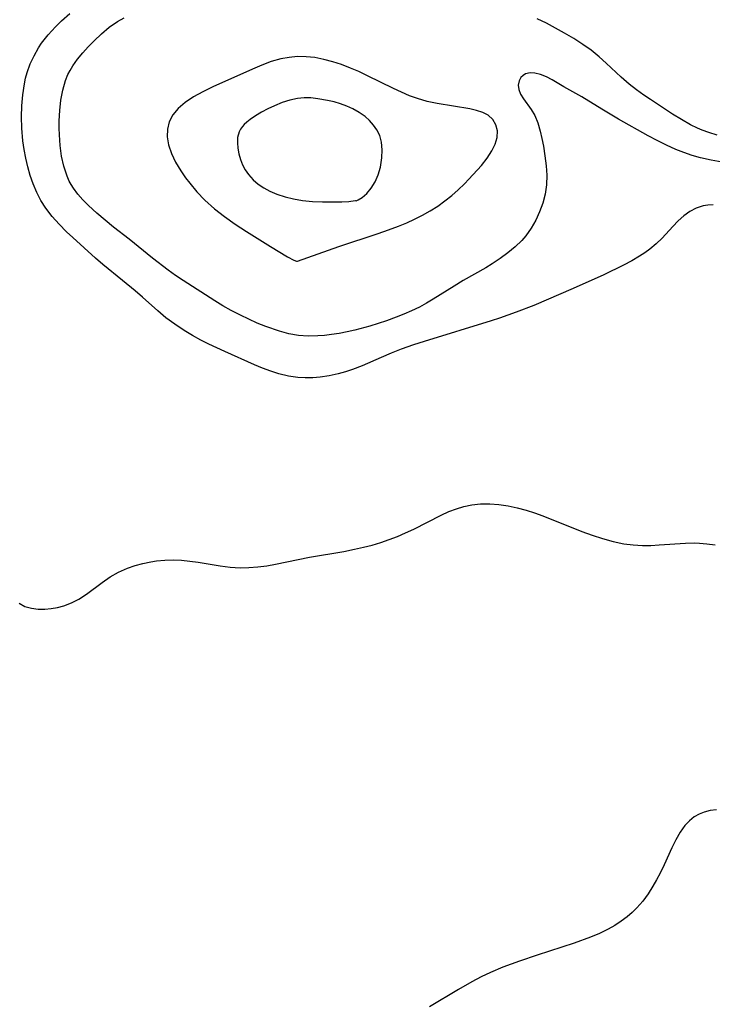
# Model space of a CAD drawing. Header units: inches. Extents: x 1073367 to 1082519, y 1569854 to 1574957.
# Tile 507 of 565: x 1080820 to 1080941, y 1573101 to 1573272. Entities that reach past the tile are written whole.
import ezdxf

# ---------------------------------------------------------------- set-up
doc = ezdxf.new("R2010")
doc.units = ezdxf.units.IN
doc.header["$MEASUREMENT"] = 0
doc.layers.add('CGG_CurvaNivelLidar_v1', color=7, linetype='Continuous', lineweight=30, true_color=0x008008)

msp = doc.modelspace()

# ---------------------------------------------------------------- linework, layer by layer
at = {"layer": 'CGG_CurvaNivelLidar_v1'}
for points in [[(1080940.7681, 1573240.1896, 72.5), (1080939.8874, 1573240.158, 72.5), (1080939.0315, 1573240.0277, 72.5), (1080937.8537, 1573239.642, 72.5), (1080936.7346, 1573239.0532, 72.5), (1080935.6758, 1573238.3015, 72.5), (1080934.6817, 1573237.4184, 72.5), (1080933.7536, 1573236.44, 72.5), (1080931.8973, 1573234.3765, 72.5), (1080930.8864, 1573233.3993, 72.5), (1080929.7877, 1573232.4879, 72.5), (1080928.9103, 1573231.86, 72.5), (1080927.9915, 1573231.2686, 72.5), (1080926.6275, 1573230.4695, 72.5), (1080925.2129, 1573229.7087, 72.5), (1080921.7566, 1573228.0184, 72.5), (1080916.4529, 1573225.6172, 72.5), (1080909.5866, 1573222.669, 72.5), (1080906.5123, 1573221.5028, 72.5), (1080903.6302, 1573220.4937, 72.5), (1080902.1799, 1573220.0183, 72.5), (1080890.4962, 1573216.4451, 72.5), (1080888.6376, 1573215.8352, 72.5), (1080886.5438, 1573215.0855, 72.5), (1080884.7678, 1573214.3933, 72.5), (1080883.0238, 1573213.6669, 72.5), (1080879.7333, 1573212.2052, 72.5), (1080878.0553, 1573211.5481, 72.5), (1080876.8087, 1573211.146, 72.5), (1080875.5443, 1573210.8009, 72.5), (1080873.9834, 1573210.4502, 72.5), (1080872.4068, 1573210.2012, 72.5), (1080871.1272, 1573210.0959, 72.5), (1080869.843, 1573210.0794, 72.5), (1080868.5593, 1573210.1541, 72.5), (1080866.9008, 1573210.3914, 72.5), (1080865.2606, 1573210.7786, 72.5), (1080863.8312, 1573211.2361, 72.5), (1080862.4159, 1573211.7752, 72.5), (1080861.0079, 1573212.3683, 72.5), (1080855.8251, 1573214.6896, 72.5), (1080853.0542, 1573215.9845, 72.5), (1080851.6926, 1573216.6716, 72.5), (1080850.2025, 1573217.487, 72.5), (1080848.7501, 1573218.355, 72.5), (1080847.143, 1573219.4166, 72.5), (1080845.6102, 1573220.5648, 72.5), (1080844.1772, 1573221.7882, 72.5), (1080841.524, 1573224.16, 72.5), (1080840.2517, 1573225.2504, 72.5), (1080838.0507, 1573227.0535, 72.5), (1080834.6038, 1573229.7947, 72.5), (1080833.3255, 1573230.8977, 72.5), (1080829.3923, 1573234.5162, 72.5), (1080828.3359, 1573235.5214, 72.5), (1080827.0328, 1573236.8302, 72.5), (1080825.8077, 1573238.1911, 72.5), (1080824.6995, 1573239.6302, 72.5), (1080823.8584, 1573240.9651, 72.5), (1080823.1308, 1573242.369, 72.5), (1080822.5118, 1573243.8312, 72.5), (1080822.0089, 1573245.3071, 72.5), (1080821.5881, 1573246.8195, 72.5), (1080821.2441, 1573248.3065, 72.5), (1080820.9583, 1573249.8122, 72.5), (1080820.7334, 1573251.3319, 72.5), (1080820.5267, 1573253.5526, 72.5), (1080820.4686, 1573255.5175, 72.5), (1080820.5221, 1573257.4515, 72.5), (1080820.6888, 1573259.368, 72.5), (1080820.9837, 1573261.2534, 72.5), (1080821.2055, 1573262.2524, 72.5), (1080821.4789, 1573263.2345, 72.5), (1080822.0107, 1573264.7084, 72.5), (1080822.6665, 1573266.1308, 72.5), (1080823.4372, 1573267.496, 72.5), (1080823.9722, 1573268.3093, 72.5), (1080825.118, 1573269.7839, 72.5), (1080826.3921, 1573271.1754, 72.5), (1080827.4512, 1573272.2173, 72.5), (1080828.8877, 1573273.5191, 72.5)], [(1080942.3527, 1573247.6375, 72), (1080940.4494, 1573247.976, 72), (1080938.5697, 1573248.4012, 72), (1080937.1105, 1573248.8077, 72), (1080935.6743, 1573249.2811, 72), (1080934.2657, 1573249.8263, 72), (1080932.648, 1573250.5611, 72), (1080931.0613, 1573251.3689, 72), (1080929.493, 1573252.217, 72), (1080924.3329, 1573255.1061, 72), (1080921.4246, 1573256.8359, 72), (1080917.9373, 1573259.0203, 72), (1080914.8098, 1573260.7348, 72), (1080912.7672, 1573261.9599, 72), (1080911.7894, 1573262.4847, 72), (1080910.7602, 1573262.9014, 72), (1080909.7704, 1573263.1405, 72), (1080908.9809, 1573263.1792, 72), (1080908.158, 1573262.9917, 72), (1080907.7147, 1573262.7335, 72), (1080907.3583, 1573262.3829, 72), (1080907.0164, 1573261.7552, 72), (1080906.8815, 1573261.0278, 72), (1080906.9695, 1573260.2522, 72), (1080907.3, 1573259.443, 72), (1080907.8089, 1573258.6236, 72), (1080909.1191, 1573256.8069, 72), (1080909.7526, 1573255.7325, 72), (1080910.2656, 1573254.4567, 72), (1080910.6728, 1573253.0473, 72), (1080910.9855, 1573251.7559, 72), (1080911.263, 1573250.4091, 72), (1080911.5366, 1573248.7204, 72), (1080911.7329, 1573247.0024, 72), (1080911.8313, 1573245.3416, 72), (1080911.7837, 1573243.6884, 72), (1080911.544, 1573242.0848, 72), (1080911.1326, 1573240.5063, 72), (1080910.5918, 1573238.9989, 72), (1080909.9255, 1573237.5382, 72), (1080909.1351, 1573236.1411, 72), (1080908.213, 1573234.8286, 72), (1080907.5229, 1573234.0182, 72), (1080906.3648, 1573232.8783, 72), (1080905.1003, 1573231.8259, 72), (1080903.7558, 1573230.8449, 72), (1080902.3516, 1573229.9242, 72), (1080901.2215, 1573229.2393, 72), (1080897.3013, 1573227.0154, 72), (1080895.7097, 1573226.0741, 72), (1080892.114, 1573223.7673, 72), (1080890.9251, 1573223.0687, 72), (1080889.7049, 1573222.4163, 72), (1080888.3334, 1573221.7588, 72), (1080886.9896, 1573221.1746, 72), (1080885.6244, 1573220.6293, 72), (1080883.9917, 1573220.0309, 72), (1080881.0527, 1573219.0777, 72), (1080878.4552, 1573218.3785, 72), (1080877.0994, 1573218.0818, 72), (1080875.7403, 1573217.8314, 72), (1080874.3813, 1573217.6264, 72), (1080873.2039, 1573217.488, 72), (1080872.0297, 1573217.3952, 72), (1080870.3388, 1573217.364, 72), (1080868.6629, 1573217.482, 72), (1080866.9941, 1573217.7747, 72), (1080865.3438, 1573218.2116, 72), (1080862.9686, 1573219.0323, 72), (1080861.4882, 1573219.6324, 72), (1080860.0215, 1573220.284, 72), (1080858.5716, 1573220.9813, 72), (1080856.9345, 1573221.8352, 72), (1080855.5112, 1573222.6437, 72), (1080854.1178, 1573223.4942, 72), (1080848.5762, 1573227.0459, 72), (1080847.2757, 1573227.9226, 72), (1080845.9945, 1573228.8382, 72), (1080843.2574, 1573230.9227, 72), (1080839.1872, 1573234.2194, 72), (1080836.5121, 1573236.3244, 72), (1080835.0262, 1573237.5289, 72), (1080833.5722, 1573238.7616, 72), (1080832.1071, 1573240.0991, 72), (1080831.1589, 1573241.0588, 72), (1080830.2829, 1573242.061, 72), (1080829.5017, 1573243.1178, 72), (1080829.1043, 1573243.7579, 72), (1080828.7951, 1573244.3349, 72), (1080828.4014, 1573245.2162, 72), (1080827.8469, 1573246.9092, 72), (1080827.4641, 1573248.6817, 72), (1080827.2151, 1573250.508, 72), (1080827.076, 1573252.3669, 72), (1080827.0398, 1573253.5474, 72), (1080827.0483, 1573254.8448, 72), (1080827.1455, 1573256.641, 72), (1080827.3486, 1573258.4136, 72), (1080827.6751, 1573260.1445, 72), (1080828.1534, 1573261.8119, 72), (1080828.5665, 1573262.8537, 72), (1080828.9265, 1573263.585, 72), (1080829.4121, 1573264.412, 72), (1080830.2253, 1573265.5654, 72), (1080831.1304, 1573266.6622, 72), (1080832.0989, 1573267.7146, 72), (1080833.106, 1573268.732, 72), (1080834.4081, 1573269.9671, 72), (1080835.7566, 1573271.111, 72), (1080837.1764, 1573272.109, 72), (1080838.3159, 1573272.7304, 72)], [(1080941.5007, 1573252.3379, 71.5), (1080940.0166, 1573252.7918, 71.5), (1080938.8696, 1573253.2113, 71.5), (1080938.0768, 1573253.5452, 71.5), (1080936.8343, 1573254.1499, 71.5), (1080935.262, 1573255.0415, 71.5), (1080933.7235, 1573256.006, 71.5), (1080929.8863, 1573258.5082, 71.5), (1080928.7454, 1573259.2847, 71.5), (1080927.4409, 1573260.2312, 71.5), (1080926.1751, 1573261.2279, 71.5), (1080924.7791, 1573262.4337, 71.5), (1080922.1975, 1573264.8486, 71.5), (1080920.9418, 1573265.9812, 71.5), (1080919.5626, 1573267.0897, 71.5), (1080918.1161, 1573268.1241, 71.5), (1080916.5576, 1573269.1294, 71.5), (1080914.9553, 1573270.081, 71.5), (1080913.3872, 1573270.9543, 71.5), (1080911.7943, 1573271.7874, 71.5), (1080910.1779, 1573272.5733, 71.5)], [(1080820.065, 1573170.8891, 72.5), (1080821.0723, 1573170.3414, 72.5), (1080822.1949, 1573170.0001, 72.5), (1080823.3986, 1573169.8432, 72.5), (1080824.5422, 1573169.8441, 72.5), (1080825.6455, 1573169.9443, 72.5), (1080826.7609, 1573170.1401, 72.5), (1080827.8736, 1573170.441, 72.5), (1080829.1789, 1573170.9478, 72.5), (1080830.4461, 1573171.6011, 72.5), (1080831.815, 1573172.4815, 72.5), (1080834.5069, 1573174.4879, 72.5), (1080835.914, 1573175.4637, 72.5), (1080837.3667, 1573176.2869, 72.5), (1080838.9004, 1573176.9734, 72.5), (1080840.236, 1573177.4404, 72.5), (1080841.6074, 1573177.8126, 72.5), (1080843.006, 1573178.0924, 72.5), (1080843.9853, 1573178.2322, 72.5), (1080845.4137, 1573178.3634, 72.5), (1080846.8496, 1573178.4093, 72.5), (1080848.2867, 1573178.3634, 72.5), (1080849.7401, 1573178.2209, 72.5), (1080851.191, 1573178.0106, 72.5), (1080855.0642, 1573177.3703, 72.5), (1080856.7776, 1573177.1539, 72.5), (1080858.4935, 1573177.0456, 72.5), (1080860.0469, 1573177.074, 72.5), (1080861.6036, 1573177.2031, 72.5), (1080863.1452, 1573177.4044, 72.5), (1080864.6864, 1573177.6666, 72.5), (1080870.5552, 1573178.8745, 72.5), (1080876.521, 1573179.9104, 72.5), (1080878.4231, 1573180.2821, 72.5), (1080879.9516, 1573180.6232, 72.5), (1080881.4628, 1573181.0134, 72.5), (1080882.954, 1573181.4637, 72.5), (1080884.4214, 1573181.9677, 72.5), (1080885.8631, 1573182.5175, 72.5), (1080887.2762, 1573183.1076, 72.5), (1080888.7243, 1573183.771, 72.5), (1080893.4528, 1573186.2034, 72.5), (1080894.8242, 1573186.826, 72.5), (1080896.1239, 1573187.3242, 72.5), (1080897.447, 1573187.7242, 72.5), (1080898.7931, 1573188.005, 72.5), (1080900.3451, 1573188.16, 72.5), (1080901.9182, 1573188.1647, 72.5), (1080903.533, 1573188.0434, 72.5), (1080905.1152, 1573187.8213, 72.5), (1080906.6952, 1573187.5049, 72.5), (1080908.2653, 1573187.0946, 72.5), (1080909.7061, 1573186.6323, 72.5), (1080911.1372, 1573186.1124, 72.5), (1080917.9732, 1573183.3672, 72.5), (1080919.7208, 1573182.7287, 72.5), (1080921.5538, 1573182.1312, 72.5), (1080923.402, 1573181.6212, 72.5), (1080925.2668, 1573181.2329, 72.5), (1080926.8848, 1573181.0226, 72.5), (1080928.5095, 1573180.9302, 72.5), (1080929.9424, 1573180.9423, 72.5), (1080931.3736, 1573181.0174, 72.5), (1080935.9982, 1573181.3591, 72.5), (1080937.5231, 1573181.3888, 72.5), (1080938.4091, 1573181.3598, 72.5), (1080939.6823, 1573181.2455, 72.5), (1080941.1227, 1573181.0284, 72.5)], [(1080941.3887, 1573134.9301, 72.5), (1080940.2815, 1573134.7973, 72.5), (1080939.2233, 1573134.5405, 72.5), (1080938.3329, 1573134.1877, 72.5), (1080937.5042, 1573133.7147, 72.5), (1080936.6448, 1573133.0303, 72.5), (1080935.8766, 1573132.2106, 72.5), (1080935.0386, 1573131.0351, 72.5), (1080934.2958, 1573129.729, 72.5), (1080933.6099, 1573128.3332, 72.5), (1080932.2617, 1573125.3752, 72.5), (1080931.5481, 1573123.8934, 72.5), (1080930.9517, 1573122.7643, 72.5), (1080930.3147, 1573121.658, 72.5), (1080929.4624, 1573120.3196, 72.5), (1080928.5341, 1573119.045, 72.5), (1080927.5114, 1573117.8576, 72.5), (1080926.701, 1573117.0642, 72.5), (1080925.8366, 1573116.3265, 72.5), (1080924.7896, 1573115.5465, 72.5), (1080923.6886, 1573114.8307, 72.5), (1080922.5403, 1573114.1767, 72.5), (1080921.0189, 1573113.4289, 72.5), (1080919.4455, 1573112.7577, 72.5), (1080916.6122, 1573111.7126, 72.5), (1080910.182, 1573109.6304, 72.5), (1080907.1129, 1573108.6035, 72.5), (1080904.2138, 1573107.5374, 72.5), (1080902.0494, 1573106.6172, 72.5), (1080900.4165, 1573105.8491, 72.5), (1080898.8178, 1573105.023, 72.5), (1080896.5042, 1573103.6886, 72.5), (1080891.4279, 1573100.6283, 72.5)]]:
    msp.add_polyline3d(points, dxfattribs=at)
for points in [[(1080868.5, 1573230.3951, 72), (1080875.6866, 1573232.9597, 72), (1080882.5037, 1573235.2223, 72), (1080884.3393, 1573235.8518, 72), (1080886.0404, 1573236.4788, 72), (1080887.5167, 1573237.0846, 72), (1080888.8615, 1573237.7024, 72), (1080890.2433, 1573238.4038, 72), (1080891.5871, 1573239.1624, 72), (1080892.8838, 1573239.9849, 72), (1080894.1268, 1573240.8778, 72), (1080895.3147, 1573241.829, 72), (1080896.4475, 1573242.8264, 72), (1080897.5212, 1573243.8608, 72), (1080898.2884, 1573244.6553, 72), (1080900.4835, 1573247.0681, 72), (1080901.4839, 1573248.3169, 72), (1080902.3139, 1573249.5809, 72), (1080902.8728, 1573250.7678, 72), (1080903.1972, 1573251.9447, 72), (1080903.2479, 1573253.0765, 72), (1080902.9902, 1573254.1217, 72), (1080902.4493, 1573255.0424, 72), (1080901.6516, 1573255.7898, 72), (1080900.7277, 1573256.2851, 72), (1080899.6488, 1573256.6451, 72), (1080898.4523, 1573256.916, 72), (1080892.7861, 1573257.8466, 72), (1080891.0578, 1573258.209, 72), (1080889.3465, 1573258.6823, 72), (1080887.9453, 1573259.1914, 72), (1080886.5629, 1573259.7847, 72), (1080885.19, 1573260.4325, 72), (1080880.6902, 1573262.6631, 72), (1080879.1761, 1573263.3749, 72), (1080877.6934, 1573264.0117, 72), (1080876.1652, 1573264.5942, 72), (1080874.6217, 1573265.1017, 72), (1080873.0657, 1573265.5179, 72), (1080871.4992, 1573265.8203, 72), (1080869.9857, 1573265.9799, 72), (1080868.4718, 1573265.9958, 72), (1080867.0107, 1573265.8626, 72), (1080865.5634, 1573265.5898, 72), (1080863.9045, 1573265.1142, 72), (1080862.2641, 1573264.5124, 72), (1080860.6337, 1573263.8294, 72), (1080853.7612, 1573260.7336, 72), (1080852.0456, 1573259.8881, 72), (1080850.4221, 1573258.986, 72), (1080848.9413, 1573257.9963, 72), (1080847.7592, 1573256.9769, 72), (1080846.812, 1573255.8348, 72), (1080846.1935, 1573254.6412, 72), (1080845.8605, 1573253.3558, 72), (1080845.8265, 1573252.0088, 72), (1080846.0581, 1573250.6299, 72), (1080846.5648, 1573249.1244, 72), (1080847.2829, 1573247.6242, 72), (1080848.1676, 1573246.141, 72), (1080849.0194, 1573244.9089, 72), (1080849.7444, 1573243.9513, 72), (1080850.9967, 1573242.465, 72), (1080852.3733, 1573241.0251, 72), (1080854.0672, 1573239.5175, 72), (1080855.792, 1573238.1739, 72), (1080857.6652, 1573236.8418, 72), (1080859.604, 1573235.5514, 72), (1080863.772, 1573232.9377, 72), (1080866.7766, 1573231.1485, 72), (1080867.8411, 1573230.5964, 72), (1080868.3423, 1573230.3985, 72)], [(1080878.5, 1573240.9426, 72.5), (1080878.6726, 1573240.9142, 72.5), (1080879.0379, 1573241.059, 72.5), (1080879.7183, 1573241.4894, 72.5), (1080880.5211, 1573242.1807, 72.5), (1080881.3283, 1573243.1207, 72.5), (1080881.9865, 1573244.1994, 72.5), (1080882.5173, 1573245.4378, 72.5), (1080882.9042, 1573246.7837, 72.5), (1080883.157, 1573248.3751, 72.5), (1080883.2065, 1573249.7676, 72.5), (1080883.0845, 1573251.08, 72.5), (1080882.7814, 1573252.2493, 72.5), (1080882.2992, 1573253.2472, 72.5), (1080881.7147, 1573254.094, 72.5), (1080881.0198, 1573254.8686, 72.5), (1080880.2334, 1573255.5718, 72.5), (1080879.2215, 1573256.297, 72.5), (1080878.1235, 1573256.9187, 72.5), (1080877.0765, 1573257.3857, 72.5), (1080875.987, 1573257.7776, 72.5), (1080874.8687, 1573258.1053, 72.5), (1080873.7324, 1573258.3746, 72.5), (1080872.018, 1573258.6733, 72.5), (1080870.8354, 1573258.795, 72.5), (1080869.6617, 1573258.824, 72.5), (1080868.5039, 1573258.7327, 72.5), (1080867.1344, 1573258.437, 72.5), (1080865.7935, 1573257.9853, 72.5), (1080864.4792, 1573257.4329, 72.5), (1080863.3404, 1573256.892, 72.5), (1080862.2401, 1573256.3125, 72.5), (1080861.1988, 1573255.6959, 72.5), (1080860.2429, 1573255.0396, 72.5), (1080859.7035, 1573254.6067, 72.5), (1080859.22, 1573254.1547, 72.5), (1080858.9359, 1573253.8437, 72.5), (1080858.5892, 1573253.3794, 72.5), (1080858.3254, 1573252.8872, 72.5), (1080858.0727, 1573251.916, 72.5), (1080858.0267, 1573251.0088, 72.5), (1080858.1042, 1573250.0497, 72.5), (1080858.2926, 1573249.062, 72.5), (1080858.5868, 1573248.0678, 72.5), (1080858.9486, 1573247.1722, 72.5), (1080859.3986, 1573246.3054, 72.5), (1080859.9397, 1573245.4846, 72.5), (1080860.761, 1573244.5435, 72.5), (1080861.6439, 1573243.7945, 72.5), (1080862.6278, 1573243.1401, 72.5), (1080863.6889, 1573242.5639, 72.5), (1080864.9221, 1573242.0457, 72.5), (1080866.3529, 1573241.5865, 72.5), (1080867.804, 1573241.2286, 72.5), (1080869.3303, 1573240.963, 72.5), (1080871.0966, 1573240.7912, 72.5), (1080872.834, 1573240.7181, 72.5), (1080874.6146, 1573240.7037, 72.5), (1080876.1737, 1573240.7399, 72.5), (1080877.4111, 1573240.8121, 72.5)]]:
    msp.add_polyline3d(points, close=True, dxfattribs=at)

doc.saveas('drawing.dxf')
